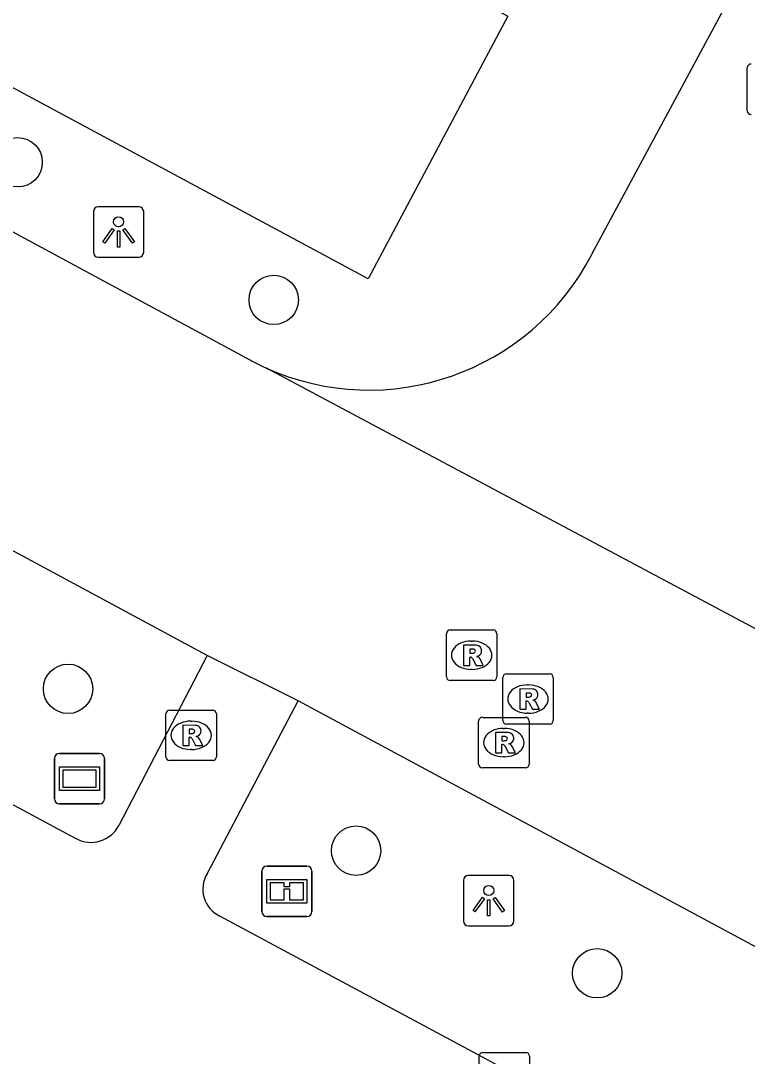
# Model space of a CAD drawing. Extents: x 159489 to 160304, y 383826 to 384530.
# Drawn here: x 159768.87 to 159783.26, y 384217.54 to 384238.05 of the extents above; entities that cross this region are included whole.
import ezdxf

# ---------------------------------------------------------------- set-up
doc = ezdxf.new("R2010")
doc.units = 0
for name, color, linetype in [('IMGEO_Boom', 7, 'Continuous'), ('IMGEO_Informatiebord', 7, 'Continuous'), ('IMGEO_Kolk', 7, 'Continuous'), ('IMGEO_Lichtpunt', 7, 'Continuous'), ('IMGEO_Rijbaan_lokaal_gesloten', 7, 'Continuous'), ('IMGEO_Rioolput', 7, 'Continuous'), ('IMGEO_Straatnaambord', 7, 'Continuous'), ('IMGEO_Voetgangersgebied_gesloten', 7, 'Continuous'), ('IMGEO_Voetpad_open', 7, 'Continuous')]:
    doc.layers.add(name, color=color, linetype=linetype)

msp = doc.modelspace()

# ---------------------------------------------------------------- linework, layer by layer
at = {"layer": 'IMGEO_Boom'}
for centre in [(159768.808, 384235.243), (159773.881, 384232.518), (159769.807, 384224.817), (159775.514, 384221.612), (159780.289, 384219.185)]:
    msp.add_circle(centre, 0.489, dxfattribs=at)
at = {"layer": 'IMGEO_Informatiebord'}
for p, q in [((159773.747, 384221.308), (159774.537, 384221.308)), ((159774.537, 384221.308), (159773.747, 384221.308)), ((159773.647, 384220.408), (159773.647, 384221.208)), ((159773.647, 384221.208), (159773.647, 384220.408)), ((159774.637, 384221.208), (159774.637, 384220.408)), ((159774.637, 384220.408), (159774.637, 384221.208)), ((159774.537, 384220.308), (159773.747, 384220.308)), ((159773.747, 384220.308), (159774.537, 384220.308))]:
    msp.add_line(p, q, dxfattribs=at)
for points in [[(159773.748, 384221.04), (159774.536, 384221.04), (159774.536, 384220.576), (159773.748, 384220.576), (159773.748, 384221.04)], [(159773.813, 384220.975), (159773.813, 384220.641), (159774.088, 384220.641), (159774.089, 384220.854), (159774.193, 384220.855), (159774.194, 384220.641), (159774.471, 384220.641), (159774.471, 384220.975), (159774.195, 384220.975), (159774.195, 384220.895), (159774.089, 384220.895), (159774.089, 384220.975), (159773.813, 384220.975)]]:
    msp.add_lwpolyline(points, dxfattribs=at)
for centre, start, end in [((159773.747, 384221.208), 90, 180), ((159773.747, 384221.208), 90, 180), ((159774.537, 384221.208), 0, 90), ((159774.537, 384221.208), 360, 90), ((159773.747, 384220.408), 180, 270), ((159773.747, 384220.408), 180, 270), ((159774.537, 384220.408), 270, 0), ((159774.537, 384220.408), 270, 0)]:
    msp.add_arc(centre, 0.1, start, end, dxfattribs=at)
at = {"layer": 'IMGEO_Kolk'}
for p, q in [((159778.025, 384217.615), (159778.877, 384217.615)), ((159777.95, 384216.689), (159777.95, 384217.541)), ((159778.951, 384217.541), (159778.951, 384216.689))]:
    msp.add_line(p, q, dxfattribs=at)
for points in [[(159778.025, 384217.615), (159778.877, 384217.615)], [(159777.95, 384216.689), (159777.95, 384217.541)], [(159778.951, 384217.541), (159778.951, 384216.689)]]:
    msp.add_lwpolyline(points, dxfattribs=at)
for centre, start, end in [((159778.027, 384217.539), 91.552, 178.448), ((159778.027, 384217.539), 91.552, 178.448), ((159778.875, 384217.539), 1.552, 88.448), ((159778.875, 384217.539), 1.552, 88.448)]:
    msp.add_arc(centre, 0.0765, start, end, dxfattribs=at)
at = {"layer": 'IMGEO_Lichtpunt'}
for p, q in [((159770.309, 384234.267), (159770.309, 384233.46)), ((159770.309, 384234.267), (159770.309, 384233.46)), ((159771.211, 384234.362), (159770.403, 384234.362)), ((159771.211, 384234.362), (159770.403, 384234.362)), ((159771.305, 384233.46), (159771.305, 384234.267)), ((159771.305, 384233.46), (159771.305, 384234.267)), ((159770.403, 384233.366), (159771.211, 384233.366)), ((159770.403, 384233.366), (159771.211, 384233.366)), ((159778.545, 384221.12), (159777.737, 384221.12)), ((159778.545, 384221.12), (159777.737, 384221.12)), ((159777.643, 384221.025), (159777.643, 384220.218)), ((159777.643, 384221.025), (159777.643, 384220.218)), ((159778.639, 384220.218), (159778.639, 384221.025)), ((159778.639, 384220.218), (159778.639, 384221.025)), ((159777.737, 384220.124), (159778.545, 384220.124)), ((159777.737, 384220.124), (159778.545, 384220.124))]:
    msp.add_line(p, q, dxfattribs=at)
for points in [[(159770.683, 384233.931), (159770.722, 384233.903), (159770.534, 384233.641), (159770.496, 384233.668), (159770.683, 384233.931)], [(159770.785, 384233.883), (159770.832, 384233.883), (159770.832, 384233.561), (159770.785, 384233.561), (159770.785, 384233.883)], [(159770.895, 384233.903), (159770.933, 384233.93), (159771.12, 384233.668), (159771.081, 384233.64), (159770.895, 384233.903)], [(159778.017, 384220.689), (159778.056, 384220.661), (159777.868, 384220.399), (159777.83, 384220.426), (159778.017, 384220.689)], [(159778.229, 384220.661), (159778.267, 384220.688), (159778.454, 384220.426), (159778.415, 384220.398), (159778.229, 384220.661)], [(159778.119, 384220.641), (159778.166, 384220.641), (159778.166, 384220.319), (159778.119, 384220.319), (159778.119, 384220.641)]]:
    msp.add_lwpolyline(points, dxfattribs=at)
for centre in [(159770.808, 384234.065), (159778.142, 384220.823)]:
    msp.add_circle(centre, 0.0994, dxfattribs=at)
for centre, start, end in [((159770.403, 384234.267), 90, 180), ((159770.403, 384234.267), 90, 180), ((159771.211, 384234.267), 0, 90), ((159771.211, 384234.267), 0, 90), ((159770.403, 384233.46), 180, 270), ((159770.403, 384233.46), 180, 270), ((159771.211, 384233.46), 270, 0), ((159771.211, 384233.46), 270, 360), ((159777.737, 384221.025), 90, 180), ((159777.737, 384221.025), 90, 180), ((159778.545, 384221.025), 0, 90), ((159778.545, 384221.025), 0, 90), ((159777.737, 384220.218), 180, 270), ((159777.737, 384220.218), 180, 270), ((159778.545, 384220.218), 270, 0), ((159778.545, 384220.218), 270, 360)]:
    msp.add_arc(centre, 0.0946, start, end, dxfattribs=at)
at = {"layer": 'IMGEO_Rijbaan_lokaal_gesloten'}
for points in [[(159772.562, 384225.477), (159711.716, 384258.252)], [(159780.183, 384233.42), (159783.032, 384238.709)], [(159761.993, 384237.492), (159773.411, 384231.328)], [(159773.732, 384231.17), (159785.834, 384224.726)], [(159774.367, 384224.577), (159772.562, 384225.477)], [(159823.064, 384198.401), (159774.367, 384224.577)]]:
    msp.add_lwpolyline(points, dxfattribs=at)
for centre, radius, start, end in [((159775.768, 384235.704), 4.971, 245.8147, 332.6411), ((159775.678, 384235.528), 4.772, 241.6448, 245.9413)]:
    msp.add_arc(centre, radius, start, end, dxfattribs=at)
at = {"layer": 'IMGEO_Rioolput'}
for p, q in [((159783.263, 384236.262), (159783.263, 384237.114)), ((159777.303, 384225.056), (159777.303, 384225.908)), ((159777.378, 384225.982), (159778.23, 384225.982)), ((159778.304, 384225.908), (159778.304, 384225.056)), ((159777.791, 384225.762), (159777.816, 384225.762)), ((159777.814, 384225.202), (159777.789, 384225.202)), ((159778.23, 384224.982), (159777.378, 384224.982)), ((159778.419, 384224.189), (159778.419, 384225.041)), ((159778.494, 384225.115), (159779.346, 384225.115)), ((159779.42, 384225.041), (159779.42, 384224.189)), ((159778.907, 384224.895), (159778.932, 384224.895)), ((159771.82, 384224.396), (159772.672, 384224.396)), ((159771.745, 384223.47), (159771.745, 384224.322)), ((159772.233, 384224.176), (159772.258, 384224.176)), ((159772.746, 384224.322), (159772.746, 384223.47)), ((159777.94, 384223.326), (159777.94, 384224.178)), ((159778.015, 384224.252), (159778.867, 384224.252)), ((159778.93, 384224.335), (159778.905, 384224.335)), ((159778.941, 384224.178), (159778.941, 384223.326)), ((159778.428, 384224.032), (159778.453, 384224.032)), ((159779.346, 384224.115), (159778.494, 384224.115)), ((159772.256, 384223.616), (159772.231, 384223.616)), ((159772.672, 384223.396), (159771.82, 384223.396)), ((159778.451, 384223.472), (159778.426, 384223.472)), ((159778.867, 384223.252), (159778.015, 384223.252))]:
    msp.add_line(p, q, dxfattribs=at)
for points in [[(159783.263, 384236.262), (159783.263, 384237.114)], [(159777.303, 384225.056), (159777.303, 384225.908)], [(159777.378, 384225.982), (159778.23, 384225.982)], [(159778.304, 384225.908), (159778.304, 384225.056)], [(159777.892, 384225.68), (159777.64, 384225.682), (159777.64, 384225.282)], [(159777.818, 384225.601), (159777.764, 384225.601), (159777.764, 384225.52)], [(159777.64, 384225.282), (159777.764, 384225.282), (159777.764, 384225.444), (159777.775, 384225.444)], [(159777.764, 384225.52), (159777.816, 384225.52)], [(159777.822, 384225.415), (159777.893, 384225.282), (159778.033, 384225.282), (159777.968, 384225.408)], [(159778.23, 384224.982), (159777.378, 384224.982)], [(159778.419, 384224.189), (159778.419, 384225.041)], [(159778.494, 384225.115), (159779.346, 384225.115)], [(159779.42, 384225.041), (159779.42, 384224.189)], [(159779.008, 384224.813), (159778.756, 384224.815), (159778.756, 384224.415)], [(159778.756, 384224.415), (159778.88, 384224.415), (159778.88, 384224.577), (159778.891, 384224.577)], [(159778.934, 384224.734), (159778.88, 384224.734), (159778.88, 384224.653)], [(159778.88, 384224.653), (159778.932, 384224.653)], [(159771.82, 384224.396), (159772.672, 384224.396)], [(159778.938, 384224.548), (159779.009, 384224.415), (159779.149, 384224.415), (159779.084, 384224.541)], [(159771.745, 384223.47), (159771.745, 384224.322)], [(159772.746, 384224.322), (159772.746, 384223.47)], [(159777.94, 384223.326), (159777.94, 384224.178)], [(159778.015, 384224.252), (159778.867, 384224.252)], [(159778.941, 384224.178), (159778.941, 384223.326)], [(159772.334, 384224.094), (159772.082, 384224.096), (159772.082, 384223.696)], [(159772.26, 384224.015), (159772.206, 384224.015), (159772.206, 384223.934)], [(159779.346, 384224.115), (159778.494, 384224.115)], [(159772.082, 384223.696), (159772.206, 384223.696), (159772.206, 384223.858), (159772.217, 384223.858)], [(159772.206, 384223.934), (159772.258, 384223.934)], [(159772.264, 384223.829), (159772.335, 384223.696), (159772.475, 384223.696), (159772.41, 384223.822)], [(159778.529, 384223.95), (159778.277, 384223.952), (159778.277, 384223.552)], [(159778.455, 384223.871), (159778.401, 384223.871), (159778.401, 384223.79)], [(159778.401, 384223.79), (159778.453, 384223.79)], [(159778.277, 384223.552), (159778.401, 384223.552), (159778.401, 384223.714), (159778.412, 384223.714)], [(159778.459, 384223.685), (159778.53, 384223.552), (159778.67, 384223.552), (159778.605, 384223.678)], [(159772.672, 384223.396), (159771.82, 384223.396)], [(159778.867, 384223.252), (159778.015, 384223.252)]]:
    msp.add_lwpolyline(points, dxfattribs=at)
for centre, radius, start, end in [((159783.34, 384237.112), 0.0765, 91.552, 178.448), ((159783.34, 384237.112), 0.0765, 91.552, 178.448), ((159783.34, 384236.264), 0.0765, 181.552, 268.448), ((159783.34, 384236.264), 0.0765, 181.552, 268.448), ((159777.38, 384225.906), 0.0765, 91.552, 178.448), ((159777.38, 384225.906), 0.0765, 91.552, 178.448), ((159778.228, 384225.906), 0.0765, 1.552, 88.448), ((159778.228, 384225.906), 0.0765, 1.552, 88.448), ((159777.824, 384225.505), 0.0964, 77.0061, 93.1865), ((159777.838, 384225.562), 0.0378, 276.6634, 79.6772), ((159777.891, 384225.57), 0.109, 350.3612, 89.416), ((159777.774, 384225.391), 0.0533, 26.0293, 88.6989), ((159777.8, 384225.709), 0.19, 274.7715, 282.9687), ((159777.889, 384225.57), 0.112, 277.5842, 350.9817), ((159777.873, 384225.355), 0.108, 29.5134, 73.7905), ((159777.38, 384225.058), 0.0765, 181.552, 268.448), ((159777.38, 384225.058), 0.0765, 181.552, 268.448), ((159778.228, 384225.058), 0.0765, 271.552, 358.448), ((159778.228, 384225.058), 0.0765, 271.552, 358.448), ((159778.496, 384225.039), 0.0765, 91.552, 178.448), ((159778.496, 384225.039), 0.0765, 91.552, 178.448), ((159779.344, 384225.039), 0.0765, 1.552, 88.448), ((159779.344, 384225.039), 0.0765, 1.552, 88.448), ((159779.007, 384224.703), 0.109, 350.3612, 89.416), ((159778.89, 384224.524), 0.0533, 26.0293, 88.6989), ((159778.916, 384224.842), 0.19, 274.7715, 282.9687), ((159778.94, 384224.638), 0.0964, 77.0061, 93.1865), ((159778.954, 384224.695), 0.0378, 276.6634, 79.6772), ((159779.005, 384224.703), 0.112, 277.5842, 350.9817), ((159778.989, 384224.488), 0.108, 29.5134, 73.7905), ((159771.822, 384224.32), 0.0765, 91.552, 178.448), ((159771.822, 384224.32), 0.0765, 91.552, 178.448), ((159772.67, 384224.32), 0.0765, 1.552, 88.448), ((159772.67, 384224.32), 0.0765, 1.552, 88.448), ((159778.017, 384224.176), 0.0765, 91.552, 178.448), ((159778.017, 384224.176), 0.0765, 91.552, 178.448), ((159778.496, 384224.191), 0.0765, 181.552, 268.448), ((159778.496, 384224.191), 0.0765, 181.552, 268.448), ((159778.865, 384224.176), 0.0765, 1.552, 88.448), ((159778.865, 384224.176), 0.0765, 1.552, 88.448), ((159779.344, 384224.191), 0.0765, 271.552, 358.448), ((159779.344, 384224.191), 0.0765, 271.552, 358.448), ((159772.266, 384223.919), 0.0964, 77.0061, 93.1865), ((159772.28, 384223.976), 0.0378, 276.6634, 79.6772), ((159772.333, 384223.984), 0.109, 350.3612, 89.416), ((159772.331, 384223.984), 0.112, 277.5842, 350.9817), ((159772.216, 384223.805), 0.0533, 26.0293, 88.6989), ((159772.242, 384224.123), 0.19, 274.7715, 282.9687), ((159772.315, 384223.769), 0.108, 29.5134, 73.7905), ((159778.437, 384223.979), 0.19, 274.7715, 282.9687), ((159778.461, 384223.775), 0.0964, 77.0061, 93.1865), ((159778.475, 384223.832), 0.0378, 276.6634, 79.6772), ((159778.528, 384223.84), 0.109, 350.3612, 89.416), ((159778.526, 384223.84), 0.112, 277.5842, 350.9817), ((159778.411, 384223.661), 0.0533, 26.0293, 88.6989), ((159778.51, 384223.625), 0.108, 29.5134, 73.7905), ((159771.822, 384223.472), 0.0765, 181.552, 268.448), ((159771.822, 384223.472), 0.0765, 181.552, 268.448), ((159772.67, 384223.472), 0.0765, 271.552, 358.448), ((159772.67, 384223.472), 0.0765, 271.552, 358.448), ((159778.017, 384223.328), 0.0765, 181.552, 268.448), ((159778.017, 384223.328), 0.0765, 181.552, 268.448), ((159778.865, 384223.328), 0.0765, 271.552, 358.448), ((159778.865, 384223.328), 0.0765, 271.552, 358.448)]:
    msp.add_arc(centre, radius, start, end, dxfattribs=at)
for centre, major_axis, ratio, start_param, end_param in [((159777.79, 384225.482), (-0.387, 0.002), 0.722429, 4.712389, 7.853982), ((159777.815, 384225.482), (-0.39, 0.002), 0.717154, 1.570796, 4.712389), ((159778.906, 384224.615), (-0.387, 0.002), 0.722429, 4.712389, 7.853982), ((159778.931, 384224.615), (-0.39, 0.002), 0.717154, 1.570796, 4.712389), ((159772.232, 384223.896), (-0.387, 0.002), 0.722429, 4.712389, 7.853982), ((159772.257, 384223.896), (-0.39, 0.002), 0.717154, 1.570796, 4.712389), ((159778.427, 384223.752), (-0.387, 0.002), 0.722429, 4.712389, 7.853982), ((159778.452, 384223.752), (-0.39, 0.002), 0.717154, 1.570796, 4.712389)]:
    msp.add_ellipse(centre, major_axis=major_axis, ratio=ratio, start_param=start_param, end_param=end_param, dxfattribs=at)
at = {"layer": 'IMGEO_Straatnaambord'}
for p, q in [((159769.538, 384222.638), (159769.538, 384223.438)), ((159769.538, 384223.438), (159769.538, 384222.638)), ((159769.638, 384223.538), (159770.428, 384223.538)), ((159770.428, 384223.538), (159769.638, 384223.538)), ((159770.528, 384223.438), (159770.528, 384222.638)), ((159770.528, 384222.638), (159770.528, 384223.438)), ((159770.428, 384222.538), (159769.638, 384222.538)), ((159769.638, 384222.538), (159770.428, 384222.538))]:
    msp.add_line(p, q, dxfattribs=at)
for points in [[(159769.639, 384223.27), (159770.427, 384223.27), (159770.427, 384222.806), (159769.639, 384222.806), (159769.639, 384223.27)], [(159769.704, 384223.205), (159769.704, 384222.871), (159770.362, 384222.871), (159770.362, 384223.205), (159769.704, 384223.205)]]:
    msp.add_lwpolyline(points, dxfattribs=at)
for centre, start, end in [((159769.638, 384223.438), 90, 180), ((159769.638, 384223.438), 90, 180), ((159770.428, 384223.438), 0, 90), ((159770.428, 384223.438), 360, 90), ((159769.638, 384222.638), 180, 270), ((159769.638, 384222.638), 180, 270), ((159770.428, 384222.638), 270, 0), ((159770.428, 384222.638), 270, 0)]:
    msp.add_arc(centre, 0.1, start, end, dxfattribs=at)
at = {"layer": 'IMGEO_Voetgangersgebied_gesloten'}
for points in [[(159769.966, 384221.85), (159712.63, 384252.667)], [(159772.562, 384225.477), (159770.813, 384222.109)], [(159772.561, 384221.157), (159774.367, 384224.577)], [(159817.825, 384196.163), (159772.813, 384220.317)]]:
    msp.add_lwpolyline(points, dxfattribs=at)
for centre, radius, start, end in [((159770.26, 384222.403), 0.626, 241.9949, 332.0108), ((159773.068, 384220.851), 0.592, 148.9137, 244.4848)]:
    msp.add_arc(centre, radius, start, end, dxfattribs=at)
at = {"layer": 'IMGEO_Voetpad_open'}
msp.add_lwpolyline([(159778.522, 384238.137), (159775.75, 384232.935), (159674.737, 384287.233), (159677.536, 384292.428), (159778.522, 384238.137)], dxfattribs=at)

doc.saveas('drawing.dxf')
